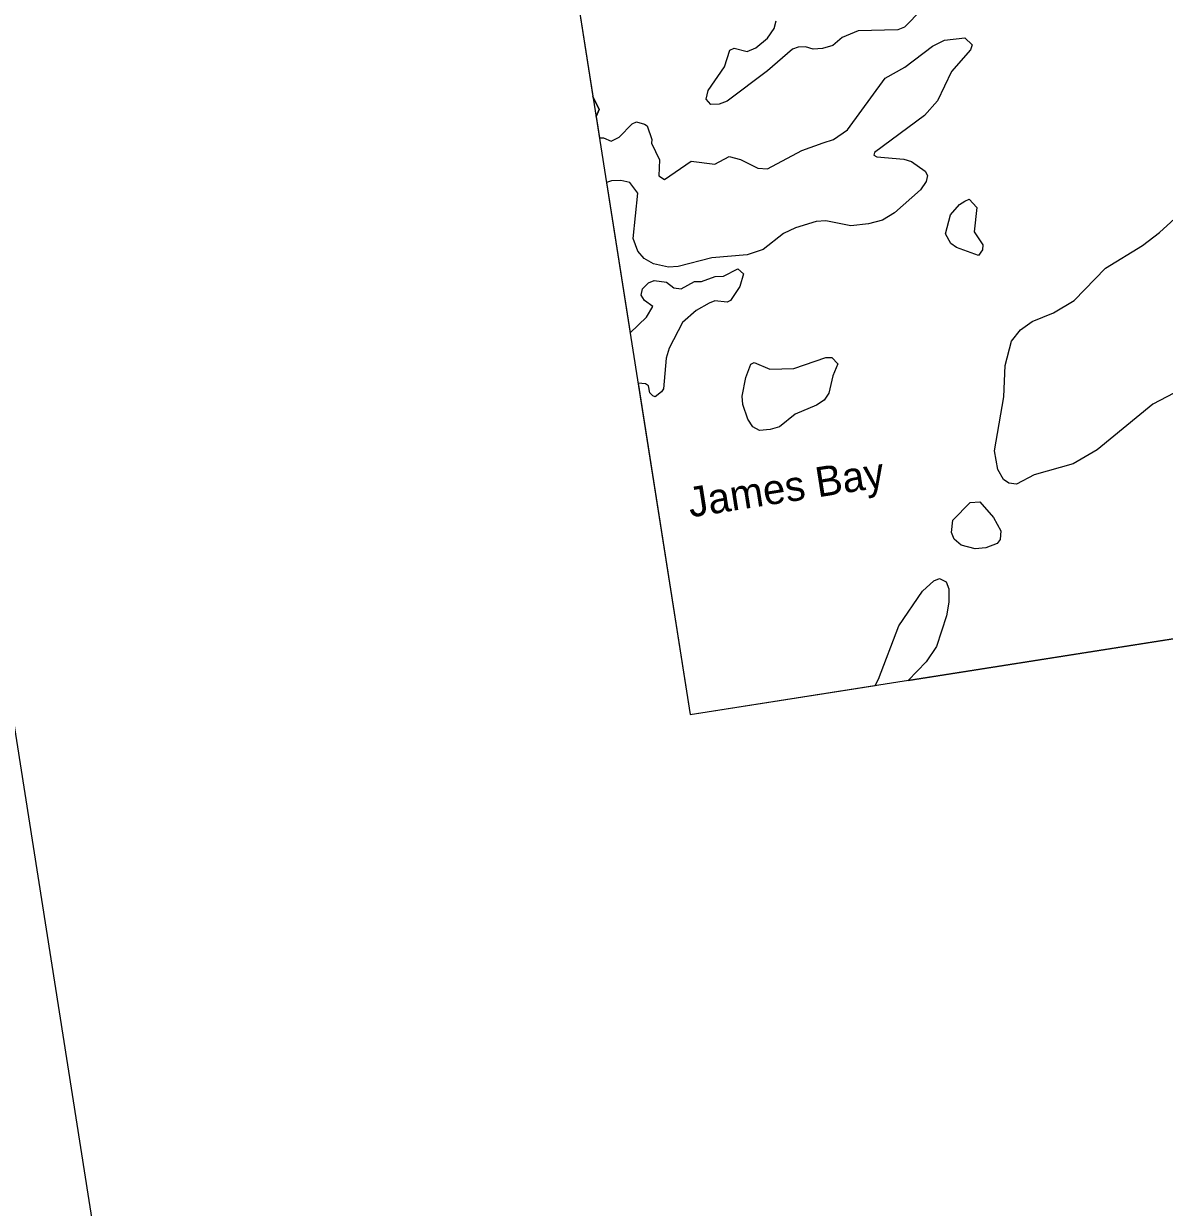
# Model space of a CAD drawing. Extents: x 643342 to 646936, y 5873857 to 5876103.
# Drawn here: x 646279.3 to 646431.7, y 5875142.9 to 5875301 of the extents above; entities that cross this region are included whole.
import ezdxf

# ---------------------------------------------------------------- set-up
doc = ezdxf.new("R2010")
doc.units = 0
doc.layers.add('Niveau 60', color=7, linetype='Continuous')
doc.layers.add('Niveau 63', color=7, linetype='Continuous')

msp = doc.modelspace()

# ---------------------------------------------------------------- linework, layer by layer
at = {"layer": 'Niveau 60'}
msp.add_lwpolyline([(646417.19, 5874320.42), (646911.1, 5874398.11), (646647.07, 5876077.14), (646153.42, 5875999.51), (646417.52, 5874320.47)], dxfattribs=at)
at = {"layer": 'Niveau 63'}
msp.add_lwpolyline([(646368.36, 5875208.69), (646684.47, 5875258.43), (646647.17, 5875495.51), (646331.05, 5875445.78)], close=True, dxfattribs=at)
for points in [[(646352.32, 5875310.61), (646355.37, 5875291.21), (646356.2, 5875289.5), (646355.79, 5875288.54), (646356.24, 5875285.71), (646356.76, 5875285.72), (646357.8, 5875285.27), (646358.85, 5875285.78), (646360.61, 5875287.58), (646361.2, 5875287.85), (646362.24, 5875287.55), (646362.6, 5875287.3), (646363.25, 5875285.48), (646363.19, 5875284.99), (646364.25, 5875282.77), (646364.15, 5875280.65), (646364.9, 5875280.14), (646368.49, 5875282.58), (646371.63, 5875282.18), (646373.55, 5875283.2), (646375.07, 5875282.83), (646377.38, 5875281.65), (646378.69, 5875281.57), (646383.24, 5875284.03), (646386.12, 5875285.05), (646387.51, 5875285.47), (646389.35, 5875286.78), (646394.37, 5875293.7), (646397, 5875295.15), (646400.69, 5875297.93), (646402.31, 5875298.73), (646405.01, 5875299.06), (646405.99, 5875298.12), (646405.79, 5875297.44), (646403.25, 5875294.55), (646401.39, 5875290.63), (646399.65, 5875288.7), (646392.98, 5875283.74), (646392.89, 5875283.41), (646393.26, 5875283.16), (646396.87, 5875282.86), (646397.91, 5875282.55), (646399.75, 5875281.28), (646400.02, 5875280.7), (646399.85, 5875279.86), (646399.09, 5875278.75), (646395.63, 5875275.68), (646394.02, 5875274.73), (646392.17, 5875274.22), (646389.81, 5875273.95), (646386.46, 5875274.62), (646385.18, 5875274.54), (646382.42, 5875273.7), (646380.8, 5875272.92), (646378.11, 5875270.8), (646375.98, 5875270.07), (646371.22, 5875269.69), (646366.75, 5875268.52), (646365.47, 5875268.44), (646363.46, 5875268.87), (646362.19, 5875269.6), (646361.34, 5875270.59), (646360.72, 5875272.25), (646361.36, 5875278.34), (646360.29, 5875279.75), (646359.11, 5875280.03), (646357.83, 5875279.95), (646357.18, 5875279.74), (646360.33, 5875259.68), (646362.51, 5875261.76), (646363.37, 5875263.21), (646362.26, 5875263.97), (646361.8, 5875264.71), (646361.98, 5875265.54), (646362.8, 5875266.34), (646363.54, 5875266.64), (646365.19, 5875266.45), (646366.15, 5875265.67), (646367.14, 5875265.53), (646368.91, 5875266.51)], [(646352.32, 5875310.61), (646355.37, 5875291.21), (646356.2, 5875289.5), (646355.79, 5875288.54), (646356.24, 5875285.71), (646356.76, 5875285.72), (646357.8, 5875285.27), (646358.85, 5875285.78), (646360.61, 5875287.58), (646361.2, 5875287.85), (646362.24, 5875287.55), (646362.6, 5875287.3), (646363.25, 5875285.48), (646363.19, 5875284.99), (646364.25, 5875282.77), (646364.15, 5875280.65), (646364.9, 5875280.14), (646368.49, 5875282.58), (646371.63, 5875282.18), (646373.55, 5875283.2), (646375.07, 5875282.83), (646377.38, 5875281.65), (646378.69, 5875281.57), (646383.24, 5875284.03), (646386.12, 5875285.05), (646387.51, 5875285.47), (646389.35, 5875286.78), (646394.37, 5875293.7), (646397, 5875295.15), (646400.69, 5875297.93), (646402.31, 5875298.73), (646405.01, 5875299.06), (646405.99, 5875298.12), (646405.79, 5875297.44), (646403.25, 5875294.55), (646401.39, 5875290.63), (646399.65, 5875288.7), (646392.98, 5875283.74), (646392.89, 5875283.41), (646393.26, 5875283.16), (646396.87, 5875282.86), (646397.91, 5875282.55), (646399.75, 5875281.28), (646400.02, 5875280.7), (646399.85, 5875279.86), (646399.09, 5875278.75), (646395.63, 5875275.68), (646394.02, 5875274.73), (646392.17, 5875274.22), (646389.81, 5875273.95), (646386.46, 5875274.62), (646385.18, 5875274.54), (646382.42, 5875273.7), (646380.8, 5875272.92), (646378.11, 5875270.8), (646375.98, 5875270.07), (646371.22, 5875269.69), (646366.75, 5875268.52), (646365.47, 5875268.44), (646363.46, 5875268.87), (646362.19, 5875269.6), (646361.34, 5875270.59), (646360.72, 5875272.25), (646361.36, 5875278.34), (646360.29, 5875279.75), (646359.11, 5875280.03), (646357.83, 5875279.95), (646357.18, 5875279.74), (646360.33, 5875259.68), (646362.51, 5875261.76), (646363.37, 5875263.21), (646362.26, 5875263.97), (646361.8, 5875264.71), (646361.98, 5875265.54), (646362.8, 5875266.34), (646363.54, 5875266.64), (646365.19, 5875266.45), (646366.15, 5875265.67), (646367.14, 5875265.53), (646368.91, 5875266.51)], [(646399.29, 5875302.86), (646396.97, 5875300.49), (646396.07, 5875300.14), (646390.77, 5875299.98), (646388.66, 5875299.1), (646387.41, 5875298.05), (646386.04, 5875297.63), (646384.76, 5875297.55), (646383.74, 5875297.86), (646382.77, 5875297.83), (646382.03, 5875297.53), (646378.67, 5875294.65), (646373.3, 5875290.59), (646372.22, 5875290.22), (646371.12, 5875290.18), (646370.5, 5875290.88), (646370.76, 5875292.05), (646372.92, 5875295.2), (646373.64, 5875297.42), (646374.23, 5875297.7), (646375.94, 5875297.22), (646377.13, 5875297.75), (646378.68, 5875299.01), (646379.57, 5875300.3), (646379.85, 5875301.34)], [(646399.29, 5875302.86), (646396.97, 5875300.49), (646396.07, 5875300.14), (646390.77, 5875299.98), (646388.66, 5875299.1), (646387.41, 5875298.05), (646386.04, 5875297.63), (646384.76, 5875297.55), (646383.74, 5875297.86), (646382.77, 5875297.83), (646382.03, 5875297.53), (646378.67, 5875294.65), (646373.3, 5875290.59), (646372.22, 5875290.22), (646371.12, 5875290.18), (646370.5, 5875290.88), (646370.76, 5875292.05), (646372.92, 5875295.2), (646373.64, 5875297.42), (646374.23, 5875297.7), (646375.94, 5875297.22), (646377.13, 5875297.75), (646378.68, 5875299.01), (646379.57, 5875300.3), (646379.85, 5875301.34)], [(646355.79, 5875288.54), (646356.2, 5875289.5), (646355.37, 5875291.21)], [(646432.92, 5875251.6), (646430.12, 5875250.13), (646422.69, 5875244.06), (646419.49, 5875242.16), (646414.27, 5875240.71), (646411.91, 5875239.47), (646410.92, 5875239.59), (646410.17, 5875240.1), (646409.44, 5875241.43), (646408.99, 5875243.93), (646410.23, 5875251.11), (646410.41, 5875255.33), (646411.26, 5875258.56), (646412.44, 5875260.08), (646414.01, 5875261.18), (646416.86, 5875262.35), (646419.62, 5875263.98), (646423.81, 5875268.33), (646428.74, 5875271.35), (646431.01, 5875273.06), (646438.6, 5875279.97)], [(646432.92, 5875251.6), (646430.12, 5875250.13), (646422.69, 5875244.06), (646419.49, 5875242.16), (646414.27, 5875240.71), (646411.91, 5875239.47), (646410.92, 5875239.59), (646410.17, 5875240.1), (646409.44, 5875241.43), (646408.99, 5875243.93), (646410.23, 5875251.11), (646410.41, 5875255.33), (646411.26, 5875258.56), (646412.44, 5875260.08), (646414.01, 5875261.18), (646416.86, 5875262.35), (646419.62, 5875263.98), (646423.81, 5875268.33), (646428.74, 5875271.35), (646431.01, 5875273.06), (646438.6, 5875279.97)], [(646405.02, 5875277.25), (646405.62, 5875277.53), (646406.62, 5875276.43), (646406.27, 5875273.14), (646407.41, 5875271.42), (646407.38, 5875270.76), (646406.87, 5875270.01), (646403.92, 5875271.09), (646403.17, 5875271.6), (646402.44, 5875272.9), (646403.09, 5875275.45), (646404.3, 5875276.8), (646405.02, 5875277.25)], [(646405.02, 5875277.25), (646405.62, 5875277.53), (646406.62, 5875276.43), (646406.27, 5875273.14), (646407.41, 5875271.42), (646407.38, 5875270.76), (646406.87, 5875270.01), (646403.92, 5875271.09), (646403.17, 5875271.6), (646402.44, 5875272.9), (646403.09, 5875275.45), (646404.3, 5875276.8), (646405.02, 5875277.25)], [(646368.91, 5875266.51), (646369.86, 5875266.52), (646371.68, 5875267.19), (646372.8, 5875267.23), (646374.71, 5875268.23), (646375.48, 5875267.57), (646375, 5875265.87), (646373.74, 5875264.01), (646373.29, 5875263.76), (646371.64, 5875263.95), (646370.88, 5875263.64), (646369.13, 5875262.66), (646367.34, 5875261.04), (646365.55, 5875257.64), (646365.15, 5875256.28), (646364.79, 5875252.18), (646364.54, 5875251.79), (646363.69, 5875251.15), (646363.35, 5875251.26), (646362.94, 5875251.66), (646362.77, 5875252.61), (646362.39, 5875252.85), (646361.39, 5875252.94)], [(646368.91, 5875266.51), (646369.86, 5875266.52), (646371.68, 5875267.19), (646372.8, 5875267.23), (646374.71, 5875268.23), (646375.48, 5875267.57), (646375, 5875265.87), (646373.74, 5875264.01), (646373.29, 5875263.76), (646371.64, 5875263.95), (646370.88, 5875263.64), (646369.13, 5875262.66), (646367.34, 5875261.04), (646365.55, 5875257.64), (646365.15, 5875256.28), (646364.79, 5875252.18), (646364.54, 5875251.79), (646363.69, 5875251.15), (646363.35, 5875251.26), (646362.94, 5875251.66), (646362.77, 5875252.61), (646362.39, 5875252.85), (646361.39, 5875252.94)], [(646376.46, 5875255.47), (646376.88, 5875255.72), (646378.99, 5875254.82), (646382.21, 5875254.92), (646386.46, 5875256.36), (646387.27, 5875256.36), (646388.07, 5875255.54), (646387.41, 5875253.95), (646386.86, 5875251.6), (646386.24, 5875250.67), (646385.23, 5875250.01), (646382.38, 5875248.83), (646380.26, 5875247.14), (646379.04, 5875246.75), (646377.62, 5875246.65), (646376.72, 5875247.13), (646376.05, 5875248.14), (646375.36, 5875250.1), (646375.3, 5875251.22), (646375.8, 5875253.73), (646376.46, 5875255.47)], [(646376.46, 5875255.47), (646376.88, 5875255.72), (646378.99, 5875254.82), (646382.21, 5875254.92), (646386.46, 5875256.36), (646387.27, 5875256.36), (646388.07, 5875255.54), (646387.41, 5875253.95), (646386.86, 5875251.6), (646386.24, 5875250.67), (646385.23, 5875250.01), (646382.38, 5875248.83), (646380.26, 5875247.14), (646379.04, 5875246.75), (646377.62, 5875246.65), (646376.72, 5875247.13), (646376.05, 5875248.14), (646375.36, 5875250.1), (646375.3, 5875251.22), (646375.8, 5875253.73), (646376.46, 5875255.47)], [(646361.39, 5875252.94), (646368.36, 5875208.69), (646393.03, 5875212.57), (646393.5, 5875213.43), (646396.21, 5875220.54), (646399.38, 5875225.17), (646400.9, 5875226.58), (646401.65, 5875226.88), (646402.55, 5875226.41), (646402.88, 5875225.49), (646402.89, 5875223.73), (646402.59, 5875221.9), (646401.26, 5875217.77), (646399.86, 5875215.73), (646397.47, 5875213.27), (646476.4, 5875225.69)], [(646361.39, 5875252.94), (646368.36, 5875208.69), (646393.03, 5875212.57), (646393.5, 5875213.43), (646396.21, 5875220.54), (646399.38, 5875225.17), (646400.9, 5875226.58), (646401.65, 5875226.88), (646402.55, 5875226.41), (646402.88, 5875225.49), (646402.89, 5875223.73), (646402.59, 5875221.9), (646401.26, 5875217.77), (646399.86, 5875215.73), (646397.47, 5875213.27), (646476.4, 5875225.69)], [(646409.73, 5875232.1), (646409.35, 5875231.55), (646407.85, 5875230.95), (646406.41, 5875230.85), (646404.55, 5875231.3), (646403.6, 5875232.11), (646403.25, 5875233), (646403.44, 5875234.65), (646405.74, 5875237.02), (646407.02, 5875237.1), (646408.87, 5875235.02), (646409.84, 5875233.25), (646409.73, 5875232.1)], [(646409.73, 5875232.1), (646409.35, 5875231.55), (646407.85, 5875230.95), (646406.41, 5875230.85), (646404.55, 5875231.3), (646403.6, 5875232.11), (646403.25, 5875233), (646403.44, 5875234.65), (646405.74, 5875237.02), (646407.02, 5875237.1), (646408.87, 5875235.02), (646409.84, 5875233.25), (646409.73, 5875232.1)]]:
    msp.add_lwpolyline(points, dxfattribs=at)

# ---------------------------------------------------------------- texts
msp.add_text('James Bay', height=4, rotation=8.9411, dxfattribs=at).set_placement((646368.37, 5875235.02))
msp.add_text('James Bay', height=4, rotation=8.9411, dxfattribs=at).set_placement((646368.37, 5875235.02))

doc.saveas('drawing.dxf')
